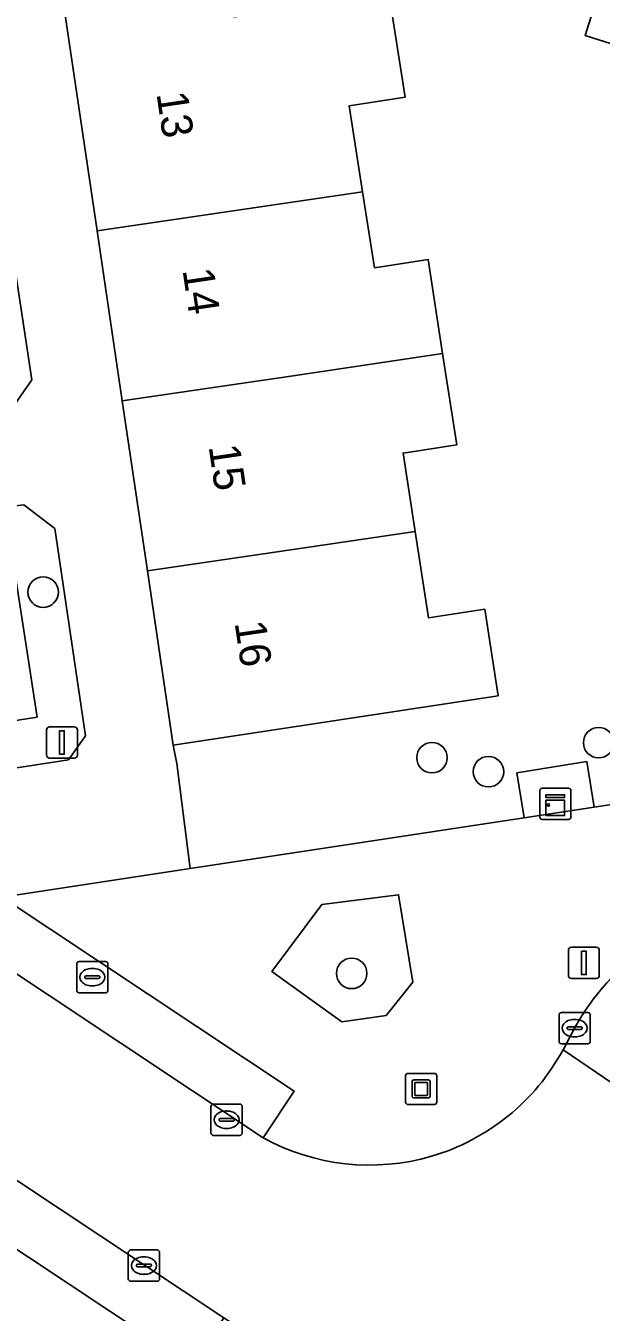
# Model space of a CAD drawing. Extents: x 159279 to 160377, y 384531 to 385888.
# Drawn here: x 159929.07 to 159947.51, y 384925.13 to 384966.34 of the extents above; entities that cross this region are included whole.
import ezdxf

# ---------------------------------------------------------------- set-up
doc = ezdxf.new("R2010")
doc.units = 0
for name, color, linetype in [('IMGEO_Boom', 7, 'Continuous'), ('IMGEO_Erf', 7, 'Continuous'), ('IMGEO_Groenvoorziening', 7, 'Continuous'), ('IMGEO_Haag', 7, 'Continuous'), ('IMGEO_Kast', 7, 'Continuous'), ('IMGEO_Kolk', 7, 'Continuous'), ('IMGEO_Kunstobject', 7, 'Continuous'), ('IMGEO_Lage_trafo', 7, 'Continuous'), ('IMGEO_Lichtmast', 7, 'Continuous'), ('IMGEO_Pand', 7, 'Continuous'), ('IMGEO_Pand_nummerreeks', 7, 'Continuous'), ('IMGEO_Parkeervlak_open', 7, 'Continuous'), ('IMGEO_Rijbaan_lokaal_open', 7, 'Continuous'), ('IMGEO_Rioolput', 7, 'Continuous'), ('IMGEO_Voetpad_open', 7, 'Continuous')]:
    doc.layers.add(name, color=color, linetype=linetype)

msp = doc.modelspace()

# ---------------------------------------------------------------- linework, layer by layer
at = {"layer": 'IMGEO_Boom'}
for centre in [(159929.626, 384948.197), (159947.422, 384943.374), (159942.083, 384942.893), (159943.892, 384942.444), (159939.511, 384935.984)]:
    msp.add_circle(centre, 0.489, dxfattribs=at)
at = {"layer": 'IMGEO_Erf'}
msp.add_lwpolyline([(159947.571, 384967.859), (159947.88, 384968.84), (159954.86, 384966.639), (159955.092, 384965.388), (159955.47, 384963.35), (159946.992, 384966.024)], close=True, dxfattribs=at)
msp.add_lwpolyline([(159940.715, 384967.32), (159941.22, 384964.049), (159939.433, 384963.773), (159939.859, 384961.021), (159940.236, 384958.586), (159941.956, 384958.852), (159942.423, 384955.835), (159942.874, 384952.917), (159941.155, 384952.651), (159941.544, 384950.14), (159941.973, 384947.368), (159943.775, 384947.647), (159944.203, 384944.879), (159933.789, 384943.295), (159933.907, 384942.703), (159934.331, 384939.346), (159945.039, 384940.971), (159944.804, 384942.403), (159947.044, 384942.772), (159947.284, 384941.312), (159955.149, 384942.505)], dxfattribs=at)
at = {"layer": 'IMGEO_Groenvoorziening'}
for points in [[(159928.538, 384953.947), (159929.264, 384954.992), (159928.255, 384961.623), (159927.525, 384962.204), (159920.911, 384961.171), (159920.999, 384959.687), (159926.928, 384960.609), (159927.952, 384953.865)], [(159930.432, 384942.827), (159930.984, 384943.589), (159930.004, 384950.233), (159929.001, 384950.987), (159928.399, 384950.919), (159929.431, 384944.191), (159923.625, 384943.279), (159923.872, 384941.805)], [(159940.619, 384934.638), (159941.468, 384935.699), (159941.014, 384938.503), (159938.549, 384938.187), (159936.952, 384936.046), (159939.198, 384934.428)]]:
    msp.add_lwpolyline(points, close=True, dxfattribs=at)
at = {"layer": 'IMGEO_Haag'}
for points in [[(159928.538, 384953.947), (159929.264, 384954.992), (159928.255, 384961.623), (159927.525, 384962.204), (159920.911, 384961.171), (159920.999, 384959.687), (159926.928, 384960.609), (159927.952, 384953.865)], [(159930.432, 384942.827), (159930.984, 384943.589), (159930.004, 384950.233), (159929.001, 384950.987), (159928.399, 384950.919), (159929.431, 384944.191), (159923.625, 384943.279), (159923.872, 384941.805)]]:
    msp.add_lwpolyline(points, close=True, dxfattribs=at)
at = {"layer": 'IMGEO_Kast'}
for p, q in [((159945.536, 384940.99), (159945.536, 384941.831)), ((159945.536, 384941.831), (159945.536, 384940.99)), ((159945.611, 384941.915), (159946.452, 384941.915)), ((159946.452, 384941.915), (159945.611, 384941.915)), ((159946.536, 384941.84), (159946.536, 384940.999)), ((159946.536, 384940.999), (159946.536, 384941.84)), ((159946.461, 384940.915), (159945.62, 384940.915)), ((159945.62, 384940.915), (159946.461, 384940.915))]:
    msp.add_line(p, q, dxfattribs=at)
for points in [[(159945.731, 384941.705), (159946.331, 384941.705), (159946.331, 384941.62), (159945.731, 384941.62), (159945.731, 384941.705)], [(159945.731, 384941.53), (159946.331, 384941.53), (159946.331, 384941.041), (159945.731, 384941.041), (159945.731, 384941.53)]]:
    msp.add_lwpolyline(points, dxfattribs=at)
msp.add_circle((159945.815, 384941.379), 0.0377, dxfattribs=at)
for centre, start, end in [((159945.614, 384941.837), 92.4484, 184.2845), ((159945.614, 384941.837), 92.4484, 184.2845), ((159946.458, 384941.837), 2.4484, 94.2845), ((159946.458, 384941.837), 2.4484, 94.2845), ((159945.614, 384940.993), 182.4484, 274.2845), ((159945.614, 384940.993), 182.4484, 274.2845), ((159946.458, 384940.993), 272.4484, 4.2845), ((159946.458, 384940.993), 272.4484, 4.2845)]:
    msp.add_arc(centre, 0.0779, start, end, dxfattribs=at)
at = {"layer": 'IMGEO_Kolk'}
for p, q in [((159946.153, 384933.804), (159946.153, 384934.656)), ((159946.228, 384934.73), (159947.08, 384934.73)), ((159947.154, 384934.656), (159947.154, 384933.804)), ((159946.412, 384934.224), (159946.412, 384934.236)), ((159946.85, 384934.187), (159946.452, 384934.187)), ((159946.455, 384934.273), (159946.853, 384934.273)), ((159946.641, 384934.51), (159946.666, 384934.51)), ((159946.896, 384934.236), (159946.896, 384934.224)), ((159946.664, 384933.95), (159946.639, 384933.95)), ((159947.08, 384933.73), (159946.228, 384933.73)), ((159935.002, 384930.87), (159935.002, 384931.722)), ((159935.077, 384931.796), (159935.929, 384931.796)), ((159936.003, 384931.722), (159936.003, 384930.87)), ((159935.261, 384931.29), (159935.261, 384931.302)), ((159935.304, 384931.339), (159935.702, 384931.339)), ((159935.49, 384931.576), (159935.515, 384931.576)), ((159935.745, 384931.302), (159935.745, 384931.29)), ((159935.699, 384931.253), (159935.301, 384931.253)), ((159935.513, 384931.016), (159935.488, 384931.016)), ((159935.929, 384930.796), (159935.077, 384930.796)), ((159932.353, 384926.198), (159932.353, 384927.05)), ((159932.428, 384927.124), (159933.28, 384927.124)), ((159932.841, 384926.904), (159932.866, 384926.904)), ((159933.354, 384927.05), (159933.354, 384926.198)), ((159932.612, 384926.618), (159932.612, 384926.63)), ((159933.05, 384926.581), (159932.652, 384926.581)), ((159932.655, 384926.667), (159933.053, 384926.667)), ((159932.864, 384926.344), (159932.839, 384926.344)), ((159933.096, 384926.63), (159933.096, 384926.618)), ((159933.28, 384926.124), (159932.428, 384926.124))]:
    msp.add_line(p, q, dxfattribs=at)
for points in [[(159946.153, 384933.804), (159946.153, 384934.656)], [(159946.228, 384934.73), (159947.08, 384934.73)], [(159947.154, 384934.656), (159947.154, 384933.804)], [(159947.08, 384933.73), (159946.228, 384933.73)], [(159935.002, 384930.87), (159935.002, 384931.722)], [(159935.077, 384931.796), (159935.929, 384931.796)], [(159936.003, 384931.722), (159936.003, 384930.87)], [(159935.929, 384930.796), (159935.077, 384930.796)], [(159932.353, 384926.198), (159932.353, 384927.05)], [(159932.428, 384927.124), (159933.28, 384927.124)], [(159933.354, 384927.05), (159933.354, 384926.198)], [(159933.28, 384926.124), (159932.428, 384926.124)]]:
    msp.add_lwpolyline(points, dxfattribs=at)
for centre, radius, start, end in [((159946.23, 384934.654), 0.0765, 91.552, 178.448), ((159946.23, 384934.654), 0.0765, 91.552, 178.448), ((159947.078, 384934.654), 0.0765, 1.552, 88.448), ((159947.078, 384934.654), 0.0765, 1.552, 88.448), ((159946.452, 384934.233), 0.0403, 85.8775, 175.7526), ((159946.449, 384934.223), 0.0366, 178.938, 274.7102), ((159946.853, 384934.23), 0.043, 264.8664, 352.4533), ((159946.857, 384934.235), 0.0386, 1.7309, 96.639), ((159946.23, 384933.806), 0.0765, 181.552, 268.448), ((159946.23, 384933.806), 0.0765, 181.552, 268.448), ((159947.078, 384933.806), 0.0765, 271.552, 358.448), ((159947.078, 384933.806), 0.0765, 271.552, 358.448), ((159935.079, 384931.72), 0.0765, 91.552, 178.448), ((159935.079, 384931.72), 0.0765, 91.552, 178.448), ((159935.927, 384931.72), 0.0765, 1.552, 88.448), ((159935.927, 384931.72), 0.0765, 1.552, 88.448), ((159935.301, 384931.299), 0.0403, 85.8775, 175.7526), ((159935.298, 384931.289), 0.0366, 178.938, 274.7102), ((159935.702, 384931.296), 0.043, 264.8664, 352.4533), ((159935.706, 384931.301), 0.0386, 1.7309, 96.639), ((159935.079, 384930.872), 0.0765, 181.552, 268.448), ((159935.079, 384930.872), 0.0765, 181.552, 268.448), ((159935.927, 384930.872), 0.0765, 271.552, 358.448), ((159935.927, 384930.872), 0.0765, 271.552, 358.448), ((159932.43, 384927.048), 0.0765, 91.552, 178.448), ((159932.43, 384927.048), 0.0765, 91.552, 178.448), ((159933.278, 384927.048), 0.0765, 1.552, 88.448), ((159933.278, 384927.048), 0.0765, 1.552, 88.448), ((159932.652, 384926.627), 0.0403, 85.8775, 175.7526), ((159932.649, 384926.617), 0.0366, 178.938, 274.7102), ((159933.053, 384926.624), 0.043, 264.8664, 352.4533), ((159933.057, 384926.629), 0.0386, 1.7309, 96.639), ((159932.43, 384926.2), 0.0765, 181.552, 268.448), ((159932.43, 384926.2), 0.0765, 181.552, 268.448), ((159933.278, 384926.2), 0.0765, 271.552, 358.448), ((159933.278, 384926.2), 0.0765, 271.552, 358.448)]:
    msp.add_arc(centre, radius, start, end, dxfattribs=at)
for centre, major_axis, ratio, start_param, end_param in [((159946.64, 384934.23), (-0.387, 0.002), 0.722429, 4.712389, 7.853982), ((159946.665, 384934.23), (-0.39, 0.002), 0.717154, 1.570796, 4.712389), ((159935.489, 384931.296), (-0.387, 0.002), 0.722429, 4.712389, 7.853982), ((159935.514, 384931.296), (-0.39, 0.002), 0.717154, 1.570796, 4.712389), ((159932.84, 384926.624), (-0.387, 0.002), 0.722429, 4.712389, 7.853982), ((159932.865, 384926.624), (-0.39, 0.002), 0.717154, 1.570796, 4.712389)]:
    msp.add_ellipse(centre, major_axis=major_axis, ratio=ratio, start_param=start_param, end_param=end_param, dxfattribs=at)
at = {"layer": 'IMGEO_Kunstobject'}
for p, q in [((159941.235, 384932.698), (159941.235, 384931.857)), ((159941.235, 384932.698), (159941.235, 384931.857)), ((159942.151, 384932.782), (159941.31, 384932.782)), ((159942.151, 384932.782), (159941.31, 384932.782)), ((159941.449, 384932.046), (159941.449, 384932.52)), ((159941.499, 384932.57), (159941.973, 384932.57)), ((159942.023, 384932.52), (159942.023, 384932.046)), ((159942.235, 384931.866), (159942.235, 384932.707)), ((159942.235, 384931.866), (159942.235, 384932.707)), ((159941.529, 384932.47), (159941.529, 384932.096)), ((159941.923, 384932.49), (159941.549, 384932.49)), ((159941.943, 384932.096), (159941.943, 384932.47)), ((159941.319, 384931.782), (159942.16, 384931.782)), ((159941.319, 384931.782), (159942.16, 384931.782)), ((159941.973, 384931.996), (159941.499, 384931.996)), ((159941.549, 384932.076), (159941.923, 384932.076))]:
    msp.add_line(p, q, dxfattribs=at)
for centre, radius, start, end in [((159941.313, 384932.704), 0.0779, 92.4484, 184.2845), ((159941.313, 384932.704), 0.0779, 92.4484, 184.2845), ((159941.499, 384932.52), 0.05, 90, 180), ((159941.973, 384932.52), 0.05, 360, 90), ((159942.157, 384932.704), 0.0779, 2.4484, 94.2845), ((159942.157, 384932.704), 0.0779, 2.4484, 94.2845), ((159941.549, 384932.47), 0.02, 90, 180), ((159941.549, 384932.096), 0.02, 180, 270), ((159941.923, 384932.47), 0.02, 360, 90), ((159941.923, 384932.096), 0.02, 270, 0), ((159941.313, 384931.86), 0.0779, 182.4484, 274.2845), ((159941.313, 384931.86), 0.0779, 182.4484, 274.2845), ((159941.499, 384932.046), 0.05, 180, 270), ((159941.973, 384932.046), 0.05, 270, 0), ((159942.157, 384931.86), 0.0779, 272.4484, 4.2845), ((159942.157, 384931.86), 0.0779, 272.4484, 4.2845)]:
    msp.add_arc(centre, radius, start, end, dxfattribs=at)
at = {"layer": 'IMGEO_Lage_trafo'}
msp.add_lwpolyline([(159947.284, 384941.312), (159947.044, 384942.772), (159944.804, 384942.403), (159945.039, 384940.971)], close=True, dxfattribs=at)
at = {"layer": 'IMGEO_Lichtmast'}
for p, q in [((159929.732, 384942.98), (159929.732, 384943.78)), ((159929.732, 384943.78), (159929.732, 384942.98)), ((159929.832, 384943.88), (159930.622, 384943.88)), ((159930.622, 384943.88), (159929.832, 384943.88)), ((159930.722, 384943.78), (159930.722, 384942.98)), ((159930.722, 384942.98), (159930.722, 384943.78)), ((159930.622, 384942.88), (159929.832, 384942.88)), ((159929.832, 384942.88), (159930.622, 384942.88)), ((159946.453, 384935.919), (159946.453, 384936.719)), ((159946.453, 384936.719), (159946.453, 384935.919)), ((159946.553, 384936.819), (159947.343, 384936.819)), ((159947.343, 384936.819), (159946.553, 384936.819)), ((159947.443, 384936.719), (159947.443, 384935.919)), ((159947.443, 384935.919), (159947.443, 384936.719)), ((159947.343, 384935.819), (159946.553, 384935.819)), ((159946.553, 384935.819), (159947.343, 384935.819))]:
    msp.add_line(p, q, dxfattribs=at)
for points in [[(159930.152, 384943.755), (159930.302, 384943.755), (159930.302, 384943.005), (159930.152, 384943.005), (159930.152, 384943.755)], [(159946.873, 384936.694), (159947.023, 384936.694), (159947.023, 384935.944), (159946.873, 384935.944), (159946.873, 384936.694)]]:
    msp.add_lwpolyline(points, dxfattribs=at)
for centre, start, end in [((159929.832, 384943.78), 90, 180), ((159929.832, 384943.78), 90, 180), ((159930.622, 384943.78), 0, 90), ((159930.622, 384943.78), 360, 90), ((159929.832, 384942.98), 180, 270), ((159929.832, 384942.98), 180, 270), ((159930.622, 384942.98), 270, 0), ((159930.622, 384942.98), 270, 0), ((159946.553, 384936.719), 90, 180), ((159946.553, 384936.719), 90, 180), ((159947.343, 384936.719), 0, 90), ((159947.343, 384936.719), 360, 90), ((159946.553, 384935.919), 180, 270), ((159946.553, 384935.919), 180, 270), ((159947.343, 384935.919), 270, 0), ((159947.343, 384935.919), 270, 0)]:
    msp.add_arc(centre, 0.1, start, end, dxfattribs=at)
at = {"layer": 'IMGEO_Pand'}
for points in [[(159931.355, 384959.765), (159939.859, 384961.021), (159939.433, 384963.773), (159941.22, 384964.049), (159940.715, 384967.32), (159939.742, 384967.17), (159935.769, 384966.62), (159930.173, 384967.765)], [(159947.571, 384967.859), (159946.992, 384966.024), (159955.47, 384963.35), (159955.092, 384965.388)], [(159932.16, 384954.319), (159937.63, 384955.127), (159942.423, 384955.835), (159941.956, 384958.852), (159940.236, 384958.586), (159939.859, 384961.021), (159931.355, 384959.765)], [(159932.965, 384948.873), (159937.928, 384949.606), (159941.544, 384950.14), (159941.155, 384952.651), (159942.874, 384952.917), (159942.423, 384955.835), (159937.63, 384955.127), (159932.16, 384954.319)], [(159933.789, 384943.295), (159944.203, 384944.879), (159943.775, 384947.647), (159941.973, 384947.368), (159941.544, 384950.14), (159937.928, 384949.606), (159932.965, 384948.873)]]:
    msp.add_lwpolyline(points, close=True, dxfattribs=at)
at = {"layer": 'IMGEO_Parkeervlak_open'}
for points in [[(159928.311, 384938.426), (159928.099, 384938.394), (159927.183, 384937.014), (159927.538, 384936.779), (159936.677, 384930.72), (159937.662, 384932.215)], [(159935.415, 384924.956), (159926.252, 384931.023), (159925.203, 384929.508), (159934.401, 384923.411)]]:
    msp.add_lwpolyline(points, close=True, dxfattribs=at)
at = {"layer": 'IMGEO_Rijbaan_lokaal_open'}
for points in [[(159936.677, 384930.72), (159927.538, 384936.779), (159927.183, 384937.014), (159925.666, 384938.022), (159921.994, 384932.106)], [(159946.654, 384934.23), (159946.281, 384933.536), (159949.19, 384931.563)], [(159949.19, 384931.563), (159946.281, 384933.536)], [(159926.252, 384931.023), (159935.415, 384924.956), (159942.2, 384920.443), (159946.183, 384917.808), (159948.807, 384916.086), (159951.907, 384920.73), (159950.751, 384921.669)]]:
    msp.add_lwpolyline(points, dxfattribs=at)
for centre, radius, start, end in [((159952.908, 384930.863), 7.103, 94.6765, 151.7007), ((159940.083, 384936.889), 7.047, 241.097, 331.5864)]:
    msp.add_arc(centre, radius, start, end, dxfattribs=at)
at = {"layer": 'IMGEO_Rioolput'}
for p, q in [((159930.701, 384935.437), (159930.701, 384936.289)), ((159930.776, 384936.363), (159931.628, 384936.363)), ((159931.702, 384936.289), (159931.702, 384935.437)), ((159930.96, 384935.857), (159930.96, 384935.869)), ((159931.398, 384935.82), (159931, 384935.82)), ((159931.003, 384935.906), (159931.401, 384935.906)), ((159931.189, 384936.143), (159931.214, 384936.143)), ((159931.444, 384935.869), (159931.444, 384935.857)), ((159931.212, 384935.583), (159931.187, 384935.583)), ((159931.628, 384935.363), (159930.776, 384935.363))]:
    msp.add_line(p, q, dxfattribs=at)
for points in [[(159930.701, 384935.437), (159930.701, 384936.289)], [(159930.776, 384936.363), (159931.628, 384936.363)], [(159931.702, 384936.289), (159931.702, 384935.437)], [(159931.628, 384935.363), (159930.776, 384935.363)]]:
    msp.add_lwpolyline(points, dxfattribs=at)
for centre, radius, start, end in [((159930.778, 384936.287), 0.0765, 91.552, 178.448), ((159930.778, 384936.287), 0.0765, 91.552, 178.448), ((159931.626, 384936.287), 0.0765, 1.552, 88.448), ((159931.626, 384936.287), 0.0765, 1.552, 88.448), ((159931, 384935.866), 0.0403, 85.8775, 175.7526), ((159930.997, 384935.856), 0.0366, 178.938, 274.7102), ((159931.401, 384935.863), 0.043, 264.8664, 352.4533), ((159931.405, 384935.868), 0.0386, 1.7309, 96.639), ((159930.778, 384935.439), 0.0765, 181.552, 268.448), ((159930.778, 384935.439), 0.0765, 181.552, 268.448), ((159931.626, 384935.439), 0.0765, 271.552, 358.448), ((159931.626, 384935.439), 0.0765, 271.552, 358.448)]:
    msp.add_arc(centre, radius, start, end, dxfattribs=at)
for centre, major_axis, ratio, start_param, end_param in [((159931.188, 384935.863), (-0.387, 0.002), 0.722429, 4.712389, 7.853982), ((159931.213, 384935.863), (-0.39, 0.002), 0.717154, 1.570796, 4.712389)]:
    msp.add_ellipse(centre, major_axis=major_axis, ratio=ratio, start_param=start_param, end_param=end_param, dxfattribs=at)
at = {"layer": 'IMGEO_Voetpad_open'}
for points in [[(159925.436, 384938.175), (159925.666, 384938.022), (159928.099, 384938.394), (159928.311, 384938.426), (159934.331, 384939.346), (159933.907, 384942.703), (159933.789, 384943.295), (159932.965, 384948.873), (159932.16, 384954.319), (159931.355, 384959.765), (159930.173, 384967.765), (159934.703, 384974.467), (159937.871, 384979.153), (159938.432, 384979.992), (159951.23, 384999.12), (159950.682, 385000), (159921.539, 385046.778), (159920.97, 385047.69), (159895.629, 385088.366), (159894.998, 385089.378)], [(160028.375, 384953.672), (160022.714, 384952.82), (160000, 384949.373), (159960.619, 384943.336), (159958.571, 384943.024), (159955.149, 384942.505), (159947.284, 384941.312), (159945.039, 384940.971), (159934.331, 384939.346), (159928.311, 384938.426), (159937.662, 384932.215), (159936.677, 384930.72)], [(159946.281, 384933.536), (159946.654, 384934.23)], [(159873.223, 384886.371), (159876.365, 384890.947), (159879.508, 384895.525), (159882.65, 384900.102), (159885.793, 384904.678), (159889.179, 384909.609), (159890.919, 384912.144), (159897.705, 384913.18), (159903.053, 384913.997), (159908.282, 384914.795), (159913.511, 384915.593), (159918.741, 384916.392), (159923.977, 384917.191), (159927.558, 384917.738), (159927.465, 384918.157), (159929.557, 384919.059), (159932.112, 384918.851), (159942.2, 384920.443), (159935.415, 384924.956), (159934.401, 384923.411), (159925.203, 384929.508), (159926.252, 384931.023)]]:
    msp.add_lwpolyline(points, dxfattribs=at)
for points in [[(159927.525, 384962.204), (159928.255, 384961.623), (159929.264, 384954.992), (159928.538, 384953.947), (159927.952, 384953.865), (159926.928, 384960.609), (159920.999, 384959.687), (159920.911, 384961.171)], [(159928.399, 384950.919), (159929.001, 384950.987), (159930.004, 384950.233), (159930.984, 384943.589), (159930.432, 384942.827), (159923.872, 384941.805), (159923.625, 384943.279), (159929.431, 384944.191)], [(159940.619, 384934.638), (159939.198, 384934.428), (159936.952, 384936.046), (159938.549, 384938.187), (159941.014, 384938.503), (159941.468, 384935.699)]]:
    msp.add_lwpolyline(points, close=True, dxfattribs=at)
for centre, radius, start, end in [((159952.908, 384930.863), 7.103, 94.6765, 151.7007), ((159940.083, 384936.889), 7.047, 241.097, 331.5864)]:
    msp.add_arc(centre, radius, start, end, dxfattribs=at)

# ---------------------------------------------------------------- texts
at = {"layer": 'IMGEO_Pand_nummerreeks'}
for s, p in [('13', (159933.253, 384964.164)), ('14', (159934.088, 384958.514)), ('15', (159934.923, 384952.865)), ('16', (159935.757, 384947.216))]:
    msp.add_text(s, height=1, rotation=278.4059, dxfattribs=at).set_placement(p)

doc.saveas('drawing.dxf')
